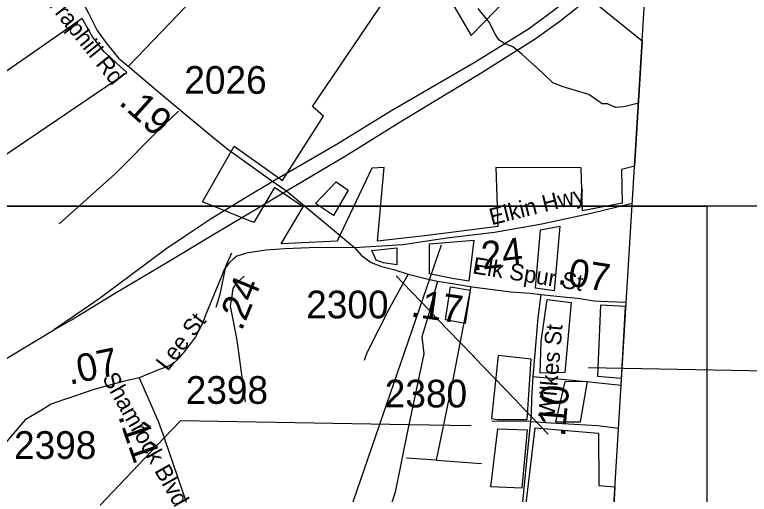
# Model space of a CAD drawing. Extents: x 1248089 to 1457196, y 820910 to 988753.
# Drawn here: x 1445124 to 1448441, y 914549 to 916714 of the extents above; entities that cross this region are included whole.
import ezdxf

# ---------------------------------------------------------------- set-up
doc = ezdxf.new("R2010")
doc.units = 0
for name, color, linetype in [('Exist Boundary Political City Limit New', 7, 'Continuous'), ('Exist Boundary Political City Limit New Hole', 7, 'Continuous'), ('Exist Boundary Political CountyLine', 7, 'Continuous'), ('Exist Hydrographic Misc Water Feature', 7, 'Continuous'), ('Exist Road Non-System Type 51', 7, 'Continuous'), ('Exist Road Primary NC Attributed', 7, 'Continuous'), ('Exist Road Primary NC Divided Attributed', 7, 'Continuous'), ('Exist Road Primary NC Shield Number Label', 7, 'Continuous'), ('Exist Road Secondary Type 51 Attributed', 7, 'Continuous'), ('Exist Road Secondary Type 51 Label', 7, 'Continuous'), ('Exist Utilities Electrical Transmission Line', 7, 'Continuous'), ('Map Preparation Boundary City Limit Buffer Line', 7, 'Continuous'), ('Map Preparation Inset Cut Line', 7, 'Continuous'), ('Map Preparation Longitude Latitude Lines', 7, 'Continuous'), ('Prop CMT Slope Fill', 7, 'Continuous'), ('Prop GRAU CAT1 Cell', 7, 'Continuous'), ('Prop Lane Lines', 7, 'Continuous')]:
    doc.layers.add(name, color=color, linetype=linetype)

msp = doc.modelspace()

# ---------------------------------------------------------------- linework, layer by layer
at = {"layer": 'Exist Boundary Political City Limit New'}
for p, q in [((1445429.4, 916697.3), (1444707, 916193.7)), ((1445475.7, 916613.9), (1445429.4, 916697.3)), ((1445528.1, 916545.9), (1445475.7, 916613.9)), ((1447957.3, 916596.6), (1447922.6, 916029.7)), ((1445630, 916453.2), (1445528.1, 916545.9)), ((1445018.8, 916039.3), (1445630, 916453.2)), ((1447475, 915479.2), (1447498.3, 915743.2)), ((1447498.3, 915743.2), (1447584.7, 915759.6)), ((1447584.7, 915759.6), (1447559, 915467.5)), ((1446996.4, 915680.1), (1447197.1, 915696.5)), ((1446996.4, 915544.6), (1446996.4, 915680.1)), ((1447197.1, 915696.5), (1447173.8, 915511.9)), ((1446737.2, 915649.7), (1446849.3, 915661.4)), ((1446755.9, 915605.4), (1446737.2, 915649.7)), ((1446849.3, 915661.4), (1446849.3, 915584.3)), ((1446788.6, 915593.7), (1446755.9, 915605.4)), ((1446849.3, 915584.3), (1446788.6, 915593.7)), ((1447101.4, 915523.6), (1446996.4, 915544.6)), ((1447173.8, 915511.9), (1447101.4, 915523.6)), ((1447068.7, 915336.7), (1447092.1, 915486.2)), ((1447092.1, 915486.2), (1447180.8, 915469.9)), ((1447180.8, 915469.9), (1447157.5, 915320.3)), ((1447559, 915467.5), (1447475, 915479.2)), ((1447500.6, 915239), (1447528.6, 915428.3)), ((1447528.6, 915428.3), (1447636, 915414.3)), ((1447636, 915414.3), (1447608, 915098.9)), ((1447864.1, 915072.5), (1447882.5, 915397.1)), ((1447882.5, 915397.1), (1447883.9, 915397.1)), ((1447157.5, 915320.3), (1447068.7, 915336.7)), ((1447496, 915096.5), (1447500.6, 915239)), ((1447306.9, 915176), (1447276.5, 914890.9)), ((1447456.3, 915159.6), (1447306.9, 915176)), ((1447437.6, 914886.3), (1447456.3, 915159.6)), ((1447608, 915098.9), (1447496, 915096.5)), ((1447608, 915056.8), (1447566, 914876.9)), ((1447710.7, 915059.1), (1447608, 915056.8)), ((1447678.1, 914876.9), (1447710.7, 915059.1)), ((1447276.5, 914890.9), (1447304.5, 914886.3)), ((1447304.5, 914886.3), (1447437.6, 914886.3)), ((1447566, 914876.9), (1447678.1, 914876.9)), ((1447274.3, 914583.5), (1447304.7, 914845.1)), ((1447304.7, 914845.1), (1447437.8, 914840.4)), ((1447437.8, 914840.4), (1447414.4, 914576.4)), ((1447414.4, 914576.4), (1447274.3, 914583.5)), ((1447834.1, 914582.3), (1447764.7, 913447.2))]:
    msp.add_line(p, q, dxfattribs=at)
for points in [[(1447922.6, 916029.7), (1447863.6, 916015.2), (1447866.7, 915863.8), (1447687.7, 915828.3), (1447681.6, 916022.9), (1447295.7, 916024.4), (1447306, 915757.3), (1446988.1, 915717.1), (1446762.7, 915692.4), (1446792.5, 916024.4), (1446737, 916021.3), (1446580.6, 915692.4), (1446327.4, 915680), (1446426.2, 915846.8), (1446296.6, 915933.3), (1446204, 915775.8), (1445972.4, 915868.5), (1446115.6, 916120), (1446332.6, 915965.8), (1446517.9, 916256.2), (1446468.5, 916299.4), (1446953.8, 917015), (1447184.8, 916620.4), (1447511.5, 916957.4), (1447957.3, 916596.6)], [(1447883.9, 915397.1), (1447882.5, 915397.1), (1447768.3, 915403.3), (1447755.9, 915082), (1447860.9, 915072.8), (1447864.1, 915072.5)], [(1447428.8, 914470), (1447473.5, 914849.6), (1447760.6, 914824.9), (1447762.1, 914588.6), (1447834.1, 914582.3)]]:
    msp.add_lwpolyline(points, dxfattribs=at)
at = {"layer": 'Exist Boundary Political City Limit New Hole'}
for p, q in [((1446483, 915862.1), (1446575.6, 915959.4)), ((1446575.6, 915959.4), (1446629.6, 915922.3)), ((1446629.6, 915922.3), (1446563.2, 915808)), ((1446563.2, 915808), (1446483, 915862.1))]:
    msp.add_line(p, q, dxfattribs=at)
at = {"layer": 'Exist Boundary Political CountyLine'}
msp.add_lwpolyline([(1447562.3, 910136.3), (1448169.8, 920072.4), (1448175.8, 920163.7), (1448215.8, 920826.8), (1448308.7, 922572.4), (1448397.7, 923956.4), (1448469.7, 925055.5), (1448578.7, 927572.5), (1448601.7, 928224.6), (1448649.7, 929285.2)], dxfattribs=at)
at = {"layer": 'Exist Hydrographic Misc Water Feature'}
msp.add_lwpolyline([(1447940, 916314.7), (1447876.5, 916298.5), (1447836.5, 916295.2), (1447800.4, 916311.4), (1447776.4, 916311.8), (1447750.4, 916329.9), (1447716.7, 916354.4), (1447600.3, 916388.2), (1447554.4, 916406.6), (1447508.4, 916449.5), (1447462.5, 916492.4), (1447413.4, 916535.3), (1447373.6, 916569), (1447333.8, 916584.4), (1447309.3, 916599.7), (1447297, 916621.1), (1447266.4, 916679.4), (1447216.5, 916741.2)], dxfattribs=at)
at = {"layer": 'Exist Road Non-System Type 51'}
for p, q in [((1445942.3, 916798.5), (1445639.3, 916483.6)), ((1446900.6, 915542.7), (1446878.2, 915501.7)), ((1447033.1, 915510.6), (1446996.9, 915378.3)), ((1447028.1, 914702.7), (1446893.3, 914712.5)), ((1447028.1, 914702.7), (1447231.4, 914689))]:
    msp.add_line(p, q, dxfattribs=at)
for points in [[(1445864, 916278.3), (1445776.2, 916195.9), (1445577.5, 915994.9), (1445325.3, 915770.3)], [(1446103.8, 915637.2), (1446076, 915577.3), (1446050.3, 915451.2), (1446031.8, 915392.4)], [(1446166.1, 914966.2), (1446129.3, 915245.2), (1446107.9, 915352.5), (1446098.7, 915398.5), (1446104.8, 915435.2), (1446111, 915478.2), (1446129.3, 915505.8), (1446156.9, 915530.3), (1446160.4, 915533.3)], [(1446878.2, 915501.7), (1446816.7, 915389.5), (1446714.7, 915187.3), (1446701.9, 915153.6)], [(1447028.1, 914702.7), (1447106.3, 915082.1), (1447184.5, 915487)], [(1446996.9, 915378.3), (1446990.2, 915353.9), (1446962.2, 915260.5), (1446971.4, 915183.4), (1446903, 914862.9)], [(1447862.2, 915041), (1447719, 915056), (1447596.1, 915067.6), (1447463.2, 915079.3)], [(1445348.8, 914977), (1445289.5, 914956.7), (1445240.4, 914926.7), (1445172, 914886.1), (1445135.7, 914843.3), (1445082.3, 914781.3), (1445035.2, 914706.5), (1444992.5, 914621), (1444926.3, 914531.1), (1444851.5, 914385.7), (1444832.2, 914287.4), (1444823.9, 914031.8), (1444819.6, 913971.9), (1444774.8, 913907.7), (1444806.8, 913837.2), (1444847.3, 913802.2)], [(1447456.1, 914909), (1447453.2, 914877.9), (1447440.3, 914762.1), (1447417, 914514.5), (1447398.8, 914374.9), (1447370.5, 914306.8), (1447347.3, 914269), (1447315.7, 914215.8), (1447217.7, 914105.5), (1447166.2, 914055.7), (1447059.9, 913970.9), (1447036.6, 913942.7), (1447023.4, 913909.4), (1447033.4, 913849.6), (1447065, 913803.1), (1447124.8, 913696.7), (1447207.8, 913560.5), (1447245.9, 913483.1), (1447259.2, 913459.8), (1447260.8, 913431.6), (1447254.2, 913409.9), (1447237.6, 913391.7), (1447221, 913385)], [(1447453.2, 914877.9), (1447278.9, 914879.5)], [(1447453.2, 914877.9), (1447544.6, 914871.2), (1447755.5, 914859.6), (1447850.4, 914848.3)], [(1446903, 914862.9), (1446900.1, 914849.4), (1446866.8, 914686), (1446842.4, 914558.4), (1446806.1, 914447.1)]]:
    msp.add_lwpolyline(points, dxfattribs=at)
at = {"layer": 'Exist Road Primary NC Attributed'}
msp.add_line((1446350.8, 915918.6), (1446657.8, 915662.9), dxfattribs=at)
for points in [[(1446657.8, 915662.9), (1446876.6, 915676.7), (1447075.7, 915706.3), (1447290.5, 915731.9), (1447503.4, 915769.4), (1447726.1, 915818.7), (1447912.4, 915863.1)], [(1443440.4, 914007.1), (1443500.6, 914069.4), (1443654.7, 914206.5), (1443750.3, 914290.4), (1443933, 914430.7), (1444008.4, 914490.3), (1444173.1, 914602.9), (1444216.7, 914633.7), (1444364.3, 914731.5), (1444512, 914821.9), (1444678.8, 914918.6), (1445033.6, 915131.2), (1445303.5, 915293.6)]]:
    msp.add_lwpolyline(points, dxfattribs=at)
at = {"layer": 'Exist Road Primary NC Divided Attributed'}
for points in [[(1447672.7, 916827), (1447617, 916779.2), (1447558.1, 916732.4), (1447443.5, 916649), (1447198.2, 916497), (1446822.3, 916278.8), (1446583.3, 916130.5), (1446289.6, 915961.6)], [(1446350.8, 915918.6), (1446620.7, 916078.2), (1446871.5, 916235.5), (1447226.3, 916449.1), (1447473.8, 916605.3), (1447586, 916684.6), (1447658.2, 916742), (1447717.4, 916790.8)], [(1446289.6, 915961.6), (1446166.6, 915887.8), (1446011.5, 915793.2), (1445897.8, 915716.7), (1445805.9, 915655.2), (1445506.1, 915431.2), (1445303.5, 915293.6)], [(1445303.5, 915293.6), (1445380.5, 915336.1), (1445574.3, 915456.1), (1445819.1, 915600.5), (1445887.1, 915640.3), (1446001.4, 915709.1), (1446201.6, 915828.3), (1446350.8, 915918.6)]]:
    msp.add_lwpolyline(points, dxfattribs=at)
at = {"layer": 'Exist Road Primary NC Shield Number Label'}
msp.add_line((1447049.8, 915674.2), (1445977, 912559.2), dxfattribs=at)
at = {"layer": 'Exist Road Secondary Type 51 Attributed'}
for points in [[(1445401.3, 916825.7), (1445455.3, 916723.4), (1445496.5, 916641.9), (1445542, 916580.9), (1445592.7, 916517.8), (1445643.9, 916475.1), (1445765.1, 916372.9), (1445865.6, 916288.6), (1446016.8, 916162.5), (1446088.1, 916105.8), (1446289.6, 915961.6)], [(1446289.6, 915961.6), (1446350.8, 915918.6)], [(1446657.8, 915662.9), (1446453, 915662.3), (1446345.6, 915656.8), (1446258.8, 915651.3), (1446171.4, 915637.5), (1446127.3, 915623.8), (1446111.5, 915612.1), (1446091.5, 915592.8), (1446069.8, 915563.2), (1446060.9, 915539.8), (1445989.2, 915364.9), (1445971.3, 915316.8), (1445940.7, 915260.2), (1445899.4, 915205.1), (1445867.7, 915166.6), (1445842.9, 915141.8), (1445810.6, 915125.2), (1445774.1, 915111.5), (1445686.6, 915074.3)], [(1446657.8, 915662.9), (1446689, 915628.2), (1446733.9, 915596.1), (1446780.9, 915576.9), (1446836.5, 915564.1), (1446900.6, 915542.7), (1446996.7, 915519.1), (1447033.1, 915510.6), (1447110, 915499.9), (1447189.1, 915484.9), (1447364.3, 915463.5), (1447449.8, 915457.1), (1447498.9, 915450.7)], [(1447498.9, 915450.7), (1447486, 915345), (1447463.2, 915079.3), (1447457.6, 914983.3), (1447456.1, 914909)], [(1447498.9, 915450.7), (1447617, 915439.1), (1447664.9, 915434.4), (1447739.8, 915422.6), (1447804.9, 915418.7), (1447885.1, 915416.5)], [(1445686.6, 915074.3), (1445613.6, 915059.1), (1445481.9, 915023), (1445364.3, 914982.3), (1445348.8, 914977)], [(1445686.6, 915074.3), (1445772.7, 914879.1), (1445798.6, 914804), (1445898.6, 914514)]]:
    msp.add_lwpolyline(points, dxfattribs=at)
at = {"layer": 'Exist Utilities Electrical Transmission Line'}
for p, q in [((1446846, 915535.2), (1446878.2, 915501.7)), ((1446878.2, 915501.7), (1446996.9, 915378.3)), ((1446996.9, 915378.3), (1447007.4, 915367.4)), ((1447007.4, 915367.4), (1447032, 915341.8)), ((1447198.7, 915168.6), (1447378.8, 914981.3)), ((1447378.8, 914981.3), (1447426.1, 914932)), ((1447426.1, 914932), (1447497.9, 914857.4)), ((1447184.4, 914857.9), (1446903, 914862.9)), ((1447497.9, 914857.4), (1447533, 914820.9)), ((1445798.6, 914804), (1444847.3, 913802.2))]:
    msp.add_line(p, q, dxfattribs=at)
for points in [[(1447032, 915341.8), (1447189.4, 915178.3), (1447198.7, 915168.6)], [(1446903, 914862.9), (1445872.1, 914881.5), (1445798.6, 914804)]]:
    msp.add_lwpolyline(points, dxfattribs=at)
at = {"layer": 'Map Preparation Boundary City Limit Buffer Line'}
for p, q in [((1445429.4, 916697.3), (1444707, 916193.7)), ((1445475.7, 916613.9), (1445429.4, 916697.3)), ((1445528.1, 916545.9), (1445475.7, 916613.9)), ((1447957.3, 916596.6), (1447922.6, 916029.7)), ((1445630, 916453.2), (1445528.1, 916545.9)), ((1445018.8, 916039.3), (1445630, 916453.2)), ((1447475, 915479.2), (1447498.3, 915743.2)), ((1447498.3, 915743.2), (1447584.7, 915759.6)), ((1447584.7, 915759.6), (1447559, 915467.5)), ((1446996.4, 915680.1), (1447197.1, 915696.5)), ((1446996.4, 915544.6), (1446996.4, 915680.1)), ((1447197.1, 915696.5), (1447173.8, 915511.9)), ((1446737.2, 915649.7), (1446849.3, 915661.4)), ((1446755.9, 915605.4), (1446737.2, 915649.7)), ((1446849.3, 915661.4), (1446849.3, 915584.3)), ((1446788.6, 915593.7), (1446755.9, 915605.4)), ((1446849.3, 915584.3), (1446788.6, 915593.7)), ((1447101.4, 915523.6), (1446996.4, 915544.6)), ((1447173.8, 915511.9), (1447101.4, 915523.6)), ((1447068.7, 915336.7), (1447092.1, 915486.2)), ((1447092.1, 915486.2), (1447180.8, 915469.9)), ((1447180.8, 915469.9), (1447157.5, 915320.3)), ((1447559, 915467.5), (1447475, 915479.2)), ((1447500.6, 915239), (1447528.6, 915428.3)), ((1447528.6, 915428.3), (1447636, 915414.3)), ((1447636, 915414.3), (1447608, 915098.9)), ((1447864.1, 915072.5), (1447882.5, 915397.1)), ((1447882.5, 915397.1), (1447883.9, 915397.1)), ((1447157.5, 915320.3), (1447068.7, 915336.7)), ((1447496, 915096.5), (1447500.6, 915239)), ((1447306.9, 915176), (1447276.5, 914890.9)), ((1447456.3, 915159.6), (1447306.9, 915176)), ((1447437.6, 914886.3), (1447456.3, 915159.6)), ((1447608, 915098.9), (1447496, 915096.5)), ((1447608, 915056.8), (1447566, 914876.9)), ((1447710.7, 915059.1), (1447608, 915056.8)), ((1447678.1, 914876.9), (1447710.7, 915059.1)), ((1447276.5, 914890.9), (1447304.5, 914886.3)), ((1447304.5, 914886.3), (1447437.6, 914886.3)), ((1447566, 914876.9), (1447678.1, 914876.9)), ((1447274.3, 914583.5), (1447304.7, 914845.1)), ((1447304.7, 914845.1), (1447437.8, 914840.4)), ((1447437.8, 914840.4), (1447414.4, 914576.4)), ((1447414.4, 914576.4), (1447274.3, 914583.5)), ((1447834.1, 914582.3), (1447764.7, 913447.2))]:
    msp.add_line(p, q, dxfattribs=at)
for points in [[(1447922.6, 916029.7), (1447863.6, 916015.2), (1447866.7, 915863.8), (1447687.7, 915828.3), (1447681.6, 916022.9), (1447295.7, 916024.4), (1447306, 915757.3), (1446988.1, 915717.1), (1446762.7, 915692.4), (1446792.5, 916024.4), (1446737, 916021.3), (1446580.6, 915692.4), (1446327.4, 915680), (1446426.2, 915846.8), (1446296.6, 915933.3), (1446204, 915775.8), (1445972.4, 915868.5), (1446115.6, 916120), (1446332.6, 915965.8), (1446517.9, 916256.2), (1446468.5, 916299.4), (1446953.8, 917015), (1447184.8, 916620.4), (1447511.5, 916957.4), (1447957.3, 916596.6)], [(1447883.9, 915397.1), (1447882.5, 915397.1), (1447768.3, 915403.3), (1447755.9, 915082), (1447860.9, 915072.8), (1447864.1, 915072.5)], [(1447428.8, 914470), (1447473.5, 914849.6), (1447760.6, 914824.9), (1447762.1, 914588.6), (1447834.1, 914582.3)]]:
    msp.add_lwpolyline(points, dxfattribs=at)
at = {"layer": 'Map Preparation Inset Cut Line'}
for points in [[(1449183.9, 915849.1), (1388709.5, 915849.1), (1388709.5, 960097.6), (1449183.9, 960097.6)], [(1448249.7, 871600.6), (1388709.5, 871600.6), (1388709.5, 915849.1), (1448249.7, 915849.1)]]:
    msp.add_lwpolyline(points, close=True, dxfattribs=at)
at = {"layer": 'Map Preparation Longitude Latitude Lines'}
msp.add_line((1447713.9, 915121.7), (1457195.5, 914942.6), dxfattribs=at)

# ---------------------------------------------------------------- texts
at = {"layer": 'Exist Road Secondary Type 51 Label'}
for s, rotation, p in [('Austin Traphill Rd', 308.5634, (1445073.5, 917009.5)), ('Elkin Hwy', 14.0494, (1447277.2, 915763.4)), ('Elk Spur St', 350.762, (1447188, 915546.9)), ('Lee St', 52.3539, (1445814.9, 915101.4)), ('Wilkes St', 85.0985, (1447562, 914896.5)), ('Shamrock Blvd', 299.4495, (1445517.5, 915073.9))]:
    msp.add_text(s, height=75, rotation=rotation, dxfattribs=at).set_placement(p)
at = {"layer": 'Prop CMT Slope Fill'}
msp.add_text('.24', height=125, rotation=6.807, dxfattribs=at).set_placement((1447192.2, 915558.2))
at = {"layer": 'Prop GRAU CAT1 Cell'}
for s, rotation, p in [('.19', 317.9922, (1445590.1, 916312.9)), ('.07', 351.0204, (1447571.2, 915499.1)), ('.24', 67.7049, (1446148.8, 915282.7)), ('.17', 352.0872, (1446908.3, 915352)), ('.07', 11.8107, (1445372.1, 915043.3)), ('.10', 84.9845, (1447608.1, 914806.2)), ('.11', 289.0312, (1445589.9, 914901.7))]:
    msp.add_text(s, height=125, rotation=rotation, dxfattribs=at).set_placement(p)
at = {"layer": 'Prop Lane Lines'}
for s, p in [('2026', (1445890, 916356.9)), ('2300', (1446440.2, 915343.4)), ('2398', (1445896.3, 914957.5)), ('2380', (1446794.9, 914941.3)), ('2398', (1445121.3, 914709.1))]:
    msp.add_text(s, height=125, dxfattribs=at).set_placement(p)

doc.saveas('drawing.dxf')
